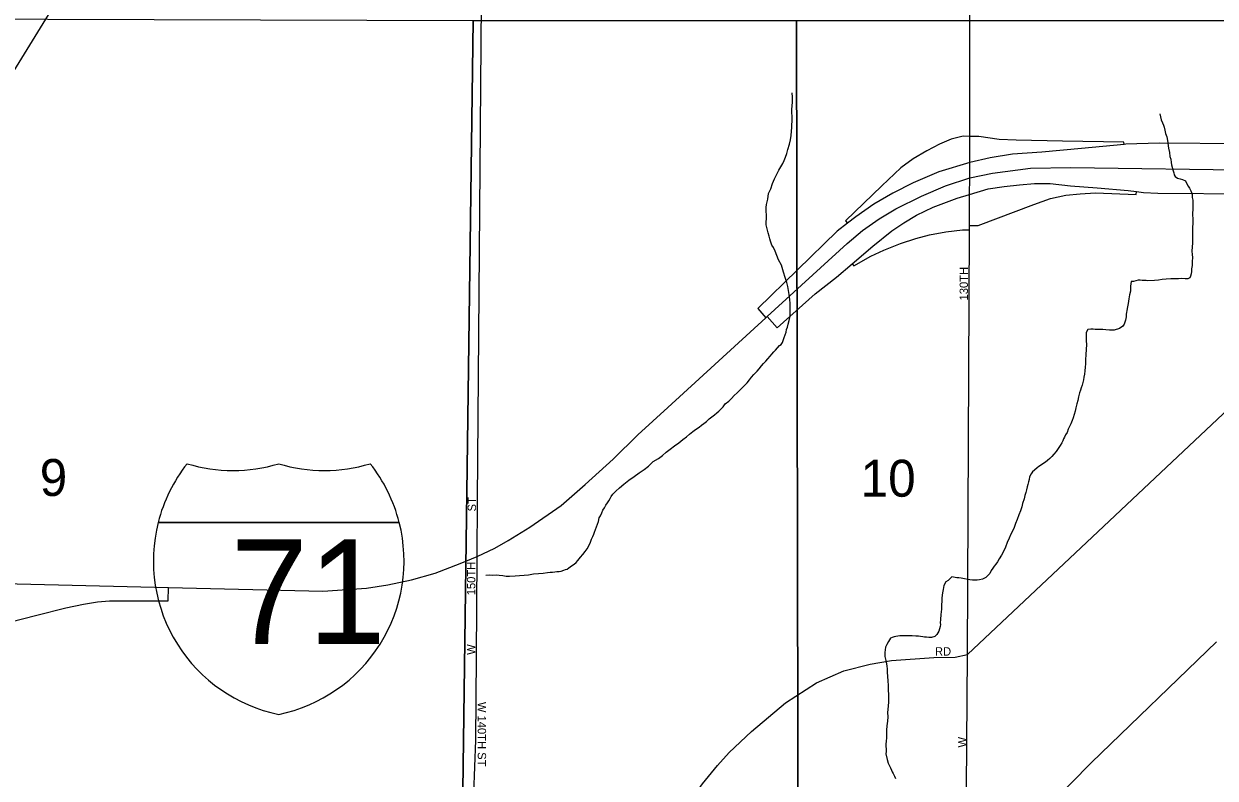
# Model space of a CAD drawing. Extents: x 2010165 to 2382125, y 1060529 to 1407316.
# Drawn here: x 2160411 to 2167540, y 1252344 to 1256857 of the extents above; entities that cross this region are included whole.
import ezdxf

# ---------------------------------------------------------------- set-up
doc = ezdxf.new("R2010")
doc.units = 0
for name, color, linetype in [('GM_X_City_Street', 7, 'Continuous'), ('GM_X_City_Street_Text', 7, 'Continuous'), ('GM_X_Interchange_Ramps', 7, 'Continuous'), ('GM_X_Interstate_Location', 7, 'Continuous'), ('GM_X_Interstate_Route', 7, 'Continuous'), ('GM_X_Interstate_Shield', 7, 'Continuous'), ('GM_X_Minor_River', 7, 'Continuous'), ('GM_X_Rail_Line', 7, 'Continuous'), ('GM_X_Section', 7, 'Continuous'), ('GM_X_Section_Text', 7, 'Continuous')]:
    doc.layers.add(name, color=color, linetype=linetype)

msp = doc.modelspace()

# ---------------------------------------------------------------- linework, layer by layer
at = {"layer": 'GM_X_City_Street'}
for points in [[(2166071.2, 1255936.5), (2166071.2, 1256027.5), (2166071.2, 1256184), (2166071.2, 1259184.4), (2166111.5, 1260738.7)], [(2163126.6, 1254005.4), (2163169.9, 1259468)], [(2166040.5, 1250681.1), (2166057.9, 1253083), (2166069.7, 1255624.9), (2166069.8, 1255651), (2166070.7, 1255836.5), (2166071.2, 1255936.5)], [(2166057.9, 1253083), (2167893.8, 1254811), (2168742.8, 1255624.6)], [(2163119.5, 1253069), (2163123.9, 1253670.5), (2163126.6, 1254005.4)], [(2163080.1, 1251612.9), (2163115.9, 1252571.4), (2163119.5, 1253069)], [(2163496.1, 1251603.3), (2163560.1, 1251610.6), (2163674.3, 1251644.6), (2163768.2, 1251685.6), (2163880.8, 1251752), (2164005.3, 1251828.2), (2164070.7, 1251871.8), (2164143.3, 1251927.4), (2164194.1, 1251973.4), (2164288.5, 1252079.1), (2164391, 1252196.9), (2164471.6, 1252308.8), (2164562.1, 1252418.7), (2164632.1, 1252497.1), (2164766.3, 1252622.7), (2164969.8, 1252795), (2165154.8, 1252913.2), (2165318.9, 1252985.5), (2165474.8, 1253026.5), (2165602.8, 1253047.8), (2165855.7, 1253064.7), (2165985, 1253068.5), (2166057.9, 1253083)]]:
    msp.add_lwpolyline(points, dxfattribs=at)
at = {"layer": 'GM_X_Interchange_Ramps'}
for points in [[(2166071.2, 1256184), (2166032, 1256184.4), (2165960.5, 1256166.7), (2165891.1, 1256137.5), (2165814.7, 1256096.9), (2165733.6, 1256049.4), (2165659.3, 1255994.9), (2165545.4, 1255887.9), (2165329, 1255678.3), (2165339.6, 1255664.6)], [(2166995.2, 1256136.2), (2166994.1, 1256148.8), (2166625.8, 1256155), (2166349.5, 1256160.3), (2166248.3, 1256166), (2166126.4, 1256183.4), (2166071.2, 1256184)], [(2167693.9, 1256139), (2167205.8, 1256144.2), (2167005.4, 1256137.1), (2166995.2, 1256136.2), (2166740.4, 1256112.3), (2166503, 1256089.5), (2166327.9, 1256077.6), (2166194.1, 1256056), (2166071.2, 1256027.5), (2165887, 1255971.7), (2165732.1, 1255906.6), (2165611.6, 1255843.4), (2165498.1, 1255777.8), (2165389.1, 1255703), (2165339.6, 1255664.6), (2165277.7, 1255616.6), (2164803.1, 1255154.2), (2164851.9, 1255098.8)], [(2164859.6, 1255105.9), (2164918.7, 1255039), (2165146.6, 1255240.9), (2165273.5, 1255341.8), (2165367.5, 1255421.5), (2165491, 1255526.2), (2165606.2, 1255618.4), (2165677.5, 1255666.7), (2165753.5, 1255712.8), (2165852.5, 1255761.1), (2165995.2, 1255814.1), (2166070.7, 1255836.5), (2166181.7, 1255869.4), (2166278.4, 1255883.2), (2166368.2, 1255894.7), (2166458, 1255901.6), (2166552.4, 1255901.6), (2166674.4, 1255887.8), (2166833.3, 1255876.3), (2167019.8, 1255860.2), (2167070.2, 1255853.9), (2167111.8, 1255848.6), (2167197, 1255844), (2167745, 1255839.5)], [(2166069.8, 1255651), (2166121.9, 1255650.6), (2166455.7, 1255777.2), (2166554.7, 1255811.8), (2166646.8, 1255832.5), (2166732, 1255839.4), (2166824.1, 1255846.3), (2167068.1, 1255837.1), (2167070.2, 1255853.9)], [(2165367.5, 1255421.5), (2165378.3, 1255408.8), (2165479.6, 1255466.4), (2165557.8, 1255503.2), (2165656.9, 1255542.3), (2165748.5, 1255572.5), (2165830.7, 1255594.2), (2165928.5, 1255613.6), (2166027.5, 1255625.2), (2166069.7, 1255624.9)], [(2160204.7, 1253258.2), (2160239.3, 1253258.7), (2160326.5, 1253277.1), (2160489.1, 1253318.8), (2160661.9, 1253362.2), (2160768.6, 1253385.2), (2160852, 1253399.7), (2160923, 1253405.4), (2161274.2, 1253404.6), (2161276.6, 1253485.1)]]:
    msp.add_lwpolyline(points, dxfattribs=at)
at = {"layer": 'GM_X_Interstate_Route'}
for points in [[(2166071.2, 1255936.5), (2166207.5, 1255962.9), (2166434.8, 1255993.9), (2166677, 1255998.5), (2167811.2, 1255980.9), (2168582.7, 1255980.9), (2168842.1, 1255993.4), (2169059.1, 1256004), (2169143.8, 1256008.8), (2169157.2, 1256009.6)], [(2160203.1, 1253510.5), (2161276.6, 1253485.1), (2162200.7, 1253463.3), (2162462.1, 1253480.9), (2162588.5, 1253501.2), (2162730.6, 1253529.4), (2162872.3, 1253571.2), (2163021.3, 1253628.8), (2163123.9, 1253670.5), (2163228.8, 1253720.2), (2163310.4, 1253766.5), (2163438.6, 1253845.5), (2163625.9, 1253975.5), (2163769.8, 1254100.3), (2163937.6, 1254253.3), (2164085.4, 1254398.1), (2164265.2, 1254561.1), (2164851.9, 1255098.8), (2164859.6, 1255105.9), (2165337.4, 1255543.7), (2165430.3, 1255619.9), (2165529.8, 1255690.6), (2165629.7, 1255750.8), (2165782.1, 1255827), (2165927, 1255888.3), (2166071.2, 1255936.5)]]:
    msp.add_lwpolyline(points, dxfattribs=at)
at = {"layer": 'GM_X_Interstate_Shield'}
for p, q in [((2161214.9, 1253873.8), (2162657.7, 1253873.8)), ((2162657.7, 1253873.8), (2161214.9, 1253873.8)), ((2162657.7, 1253873.8), (2161214.9, 1253873.8))]:
    msp.add_line(p, q, dxfattribs=at)
for centre, start, end in [((2162123.8, 1253643.9), 141.66896, 165.80665), ((2161662.3, 1255121.9), 253.00908, 286.99093), ((2162210.3, 1255121.9), 253.00908, 286.99093), ((2161748.8, 1253643.9), 14.19335, 38.33104), ((2162123.8, 1253643.9), 165.80665, 258.46304), ((2161748.8, 1253643.9), 281.53696, 14.19335)]:
    msp.add_arc(centre, 937.5, start, end, dxfattribs=at)
at = {"layer": 'GM_X_Minor_River'}
for points in [[(2164876.3, 1254869.3), (2164888.1, 1254881.6), (2164899.9, 1254893.9), (2164909.8, 1254904.1), (2164921.6, 1254918.4), (2164933.3, 1254932.6), (2164943.2, 1254938.8), (2164951, 1254951), (2164954.8, 1254963.2), (2164960.5, 1254981.3), (2164966.3, 1254995.5), (2164972, 1255011.6), (2164975.7, 1255027.8), (2164981.5, 1255041.9), (2164985.1, 1255060.1), (2164990.7, 1255082.2), (2164996.3, 1255108.4), (2164997.8, 1255132.6), (2164997.4, 1255158.6), (2164996.9, 1255184.7), (2164994.4, 1255208.8), (2164991.9, 1255236.8), (2164987.4, 1255260.8), (2164983, 1255284.8), (2164976.5, 1255308.8), (2164967.9, 1255338.7), (2164957.3, 1255370.6), (2164944.5, 1255412.5), (2164927.8, 1255444.3), (2164917.3, 1255470.2), (2164906.8, 1255496.1), (2164896.3, 1255518), (2164888, 1255533.8), (2164883.8, 1255545.8), (2164879.5, 1255557.8), (2164875.3, 1255571.7), (2164871, 1255587.7), (2164864.6, 1255607.7), (2164860.3, 1255623.6), (2164853.6, 1255655.6), (2164853.4, 1255669.7), (2164855, 1255691.8), (2164854.6, 1255711.8), (2164854.1, 1255735.9), (2164853.7, 1255758), (2164855.4, 1255776.1), (2164859.1, 1255792.2), (2164862.8, 1255808.3), (2164868.2, 1255842.6), (2164881.7, 1255870.9), (2164891.2, 1255901.2), (2164902.7, 1255929.5), (2164916.2, 1255957.9), (2164929.8, 1255982.2), (2164941.5, 1256002.5), (2164953.2, 1256020.8), (2164960.9, 1256039), (2164968.5, 1256059.2), (2164976.1, 1256081.4), (2164983.7, 1256105.7), (2164993.2, 1256137.9), (2164998.7, 1256164.1), (2165002.3, 1256188.3), (2165005.8, 1256214.5), (2165007.4, 1256236.6), (2165007, 1256254.6), (2165008.7, 1256272.7), (2165008.4, 1256290.8), (2165008.1, 1256306.8), (2165007.8, 1256322.9), (2165007.4, 1256342.9), (2165008.9, 1256369.1), (2165010.6, 1256387.1), (2165010.4, 1256399.2), (2165010.2, 1256409.2), (2165009.9, 1256423.3), (2165009.6, 1256441.3), (2165009.5, 1256445.3)], [(2167209.3, 1256318.8), (2167216, 1256282.8), (2167224.3, 1256264.9), (2167230.6, 1256251), (2167234.8, 1256239.1), (2167239.2, 1256221.1), (2167243.6, 1256201.1), (2167250, 1256181.1), (2167254.4, 1256159.1), (2167261.3, 1256113.1), (2167265.8, 1256087.1), (2167268.2, 1256063.1), (2167274.5, 1256047.1), (2167276.9, 1256027.1), (2167279.2, 1256013.1), (2167283.5, 1255999.2), (2167285.6, 1255989.2), (2167287.9, 1255977.2), (2167292.1, 1255965.2), (2167294.3, 1255953.2), (2167300.6, 1255943.3), (2167314.8, 1255933.5), (2167330.9, 1255929.8), (2167345, 1255926.1), (2167363.2, 1255918.4), (2167369.6, 1255900.4), (2167377.9, 1255886.6), (2167386.1, 1255874.7), (2167394.4, 1255858.8), (2167398.6, 1255848.8), (2167402.9, 1255836.9), (2167403.2, 1255818.8), (2167405.5, 1255802.8), (2167405.8, 1255786.8), (2167406.1, 1255768.7), (2167406.6, 1255744.6), (2167404.9, 1255726.5), (2167405.2, 1255710.5), (2167405.5, 1255694.4), (2167405.8, 1255678.4), (2167406.2, 1255660.3), (2167404.5, 1255642.2), (2167404.8, 1255624.2), (2167405.2, 1255606.1), (2167403.5, 1255588), (2167403.8, 1255570), (2167404.3, 1255545.9), (2167402.7, 1255523.8), (2167401.2, 1255497.7), (2167401.5, 1255477.6), (2167403.9, 1255459.6), (2167402.3, 1255435.5), (2167402.8, 1255411.4), (2167399.1, 1255391.2), (2167397.4, 1255375.2), (2167395.7, 1255361.1), (2167391.9, 1255347), (2167388.1, 1255336.8), (2167376.2, 1255330.6), (2167360.1, 1255332.3), (2167340, 1255333.9), (2167320, 1255331.5), (2167297.9, 1255331.1), (2167273.8, 1255330.6), (2167247.8, 1255330.1), (2167223.7, 1255327.7), (2167201.7, 1255323.2), (2167177.7, 1255320.8), (2167137.6, 1255320), (2167127.5, 1255321.8), (2167115.5, 1255321.6), (2167103.4, 1255321.4), (2167091.4, 1255323.1), (2167079.3, 1255322.9), (2167051.4, 1255316.4), (2167037.3, 1255316.1), (2167033.8, 1255287.9), (2167032.4, 1255257.8), (2167026.8, 1255235.6), (2167023.2, 1255211.5), (2167019.7, 1255183.3), (2167016.1, 1255163.1), (2167012.4, 1255143), (2167008.7, 1255130.9), (2167006.8, 1255120.8), (2167007.1, 1255104.8), (2167003.5, 1255084.6), (2166999.7, 1255072.5), (2166995.9, 1255060.4), (2166988.1, 1255048.2), (2166968.3, 1255033.8), (2166936.4, 1255025.1), (2166908.3, 1255024.6), (2166886.2, 1255026.2), (2166868.1, 1255027.9), (2166856.1, 1255027.6), (2166844, 1255027.4), (2166834, 1255029.2), (2166821.9, 1255029), (2166809.8, 1255030.8), (2166795.8, 1255030.5)], [(2166795.8, 1255030.5), (2166777.8, 1255028.1), (2166768.1, 1255009.9), (2166768.6, 1254983.8), (2166769, 1254959.7), (2166769.4, 1254937.7), (2166766.5, 1254879.4), (2166765.1, 1254847.3), (2166763.5, 1254823.2), (2166761.9, 1254803.1), (2166760.3, 1254780.9), (2166758.7, 1254760.8), (2166755, 1254742.7), (2166751.3, 1254726.6), (2166747.6, 1254710.4), (2166743.9, 1254694.3), (2166738.1, 1254680.2), (2166734.4, 1254666.1), (2166728.6, 1254649.9), (2166723.1, 1254625.7), (2166717.5, 1254603.5), (2166711.8, 1254583.3), (2166706.3, 1254559.1), (2166702.6, 1254539), (2166697, 1254518.8), (2166691.3, 1254500.6), (2166683.6, 1254484.4), (2166675.9, 1254464.2), (2166668.2, 1254448), (2166660.5, 1254431.8), (2166654.8, 1254411.6), (2166645.1, 1254397.4), (2166639.3, 1254383.2), (2166631.5, 1254373.1), (2166627.6, 1254363), (2166621.9, 1254350.8), (2166612.1, 1254334.6), (2166600.4, 1254316.3), (2166588.7, 1254298), (2166575, 1254281.7), (2166563.2, 1254267.4), (2166551.4, 1254257.1), (2166537.5, 1254244.8), (2166525.7, 1254234.6), (2166484, 1254207.7), (2166474.1, 1254201.5), (2166458.3, 1254187.1), (2166446.5, 1254176.9), (2166438.7, 1254164.7), (2166429, 1254146.4), (2166427.3, 1254130.3), (2166423.5, 1254116.2), (2166419.8, 1254100.1), (2166414.1, 1254085.9), (2166410.4, 1254069.8), (2166406.6, 1254053.7), (2166401, 1254035.5), (2166397.3, 1254015.4), (2166387.8, 1253987.1), (2166382.2, 1253966.9), (2166374.6, 1253942.7), (2166365, 1253918.4), (2166355.5, 1253892.1), (2166345.9, 1253867.9), (2166336.3, 1253843.6), (2166326.7, 1253821.3), (2166317, 1253803.1), (2166307.4, 1253778.8), (2166295.8, 1253754.5), (2166286.3, 1253726.2), (2166274.7, 1253703.9), (2166261.1, 1253677.6), (2166247.5, 1253655.2), (2166237.8, 1253639), (2166228, 1253624.8), (2166218.2, 1253612.5), (2166210.4, 1253600.3), (2166200.6, 1253586.1), (2166190.9, 1253567.8), (2166177.2, 1253553.6), (2166167.3, 1253545.3), (2166147.4, 1253534.9), (2166129.4, 1253530.6), (2166115.4, 1253528.3), (2166103.4, 1253528.1), (2166087.3, 1253527.8), (2166071.2, 1253529.4), (2166030.9, 1253538.7), (2166020.9, 1253540.5), (2166006.8, 1253542.3), (2165994.8, 1253542), (2165984.7, 1253543.8), (2165974.6, 1253545.7), (2165964.6, 1253547.5), (2165942.9, 1253527), (2165929, 1253518.7), (2165917.4, 1253496.4), (2165911.8, 1253472.2), (2165908.1, 1253452.1), (2165906.4, 1253438), (2165904.7, 1253419.9)], [(2163174.9, 1253558.3), (2163197, 1253560.8), (2163217.1, 1253559.1), (2163237.1, 1253559.5), (2163255.2, 1253557.9), (2163277.3, 1253556.3), (2163297.4, 1253552.6), (2163317.5, 1253553), (2163351.6, 1253553.7), (2163377.7, 1253556.2), (2163405.7, 1253558.7), (2163431.7, 1253561.2), (2163461.8, 1253565.8), (2163491.8, 1253568.4), (2163519.9, 1253570.9), (2163543.9, 1253573.4), (2163559.9, 1253575.7), (2163573.9, 1253576), (2163588, 1253578.3), (2163600, 1253580.5), (2163614, 1253580.8), (2163626, 1253583), (2163642, 1253587.3), (2163651.9, 1253591.5), (2163661.9, 1253593.7), (2163671.8, 1253601.9), (2163687.6, 1253614.3), (2163703.5, 1253624.6), (2163717.3, 1253634.9), (2163727.2, 1253645.2), (2163742.9, 1253665.5), (2163756.6, 1253681.8), (2163770.3, 1253700.2), (2163782, 1253716.4), (2163791.7, 1253734.7), (2163801.4, 1253754.9), (2163809.1, 1253773.2), (2163816.8, 1253789.4), (2163822.6, 1253803.5), (2163826.3, 1253815.6), (2163832.1, 1253831.8), (2163849.2, 1253880.3), (2163854.9, 1253900.5), (2163862.7, 1253912.7), (2163870.4, 1253930.9), (2163876.1, 1253947.1), (2163885.8, 1253961.3), (2163893.6, 1253977.5), (2163903.3, 1253991.7), (2163911.1, 1254003.9), (2163918.9, 1254016.1), (2163926.7, 1254028.3), (2163936.5, 1254042.5), (2163954.2, 1254060.9), (2163975.9, 1254081.4), (2164001.6, 1254102), (2164031.3, 1254126.6), (2164063, 1254149.3), (2164092.7, 1254169.9), (2164122.4, 1254190.6), (2164150.1, 1254211.2), (2164177.7, 1254237.8), (2164209.4, 1254256.5), (2164233.2, 1254275), (2164254.9, 1254293.5), (2164278.7, 1254312), (2164304.4, 1254332.6), (2164330.1, 1254351.1), (2164353.8, 1254369.6), (2164375.6, 1254386.1), (2164395.4, 1254402.5), (2164415.2, 1254417), (2164431, 1254429.3), (2164452.8, 1254443.8), (2164466.6, 1254456.1), (2164480.5, 1254466.4), (2164496.3, 1254478.7), (2164512.1, 1254493.1), (2164527.9, 1254505.4), (2164543.7, 1254517.8), (2164557.5, 1254530.1), (2164569.4, 1254540.3), (2164581.2, 1254552.6), (2164595, 1254564.9), (2164608.7, 1254583.2), (2164630.5, 1254599.7), (2164646.2, 1254616.1), (2164662, 1254632.4), (2164679.8, 1254648.8), (2164695.5, 1254665.2), (2164738.8, 1254710.1), (2164752.6, 1254726.5), (2164766.3, 1254742.8), (2164780, 1254759.1), (2164799.7, 1254779.6), (2164811.5, 1254793.8), (2164825.2, 1254810.1), (2164837, 1254824.4), (2164850.8, 1254838.7), (2164862.6, 1254853), (2164876.3, 1254869.3)], [(2165904.7, 1253419.9), (2165905.1, 1253401.8), (2165903.4, 1253381.7), (2165901.9, 1253355.6), (2165898.5, 1253323.4), (2165897.1, 1253293.3), (2165895.4, 1253273.2), (2165895.6, 1253263.2), (2165893.8, 1253251.1), (2165890.1, 1253237), (2165886.3, 1253222.8), (2165874.7, 1253202.6), (2165862.8, 1253190.3), (2165842.9, 1253185.9), (2165826.8, 1253185.6), (2165812.7, 1253187.3), (2165800.7, 1253187.1), (2165790.6, 1253188.9), (2165776.6, 1253190.6), (2165764.5, 1253192.4), (2165748.4, 1253194.1), (2165726.3, 1253195.7), (2165712.3, 1253195.4), (2165678.1, 1253194.8), (2165666.1, 1253194.6), (2165654.1, 1253194.3), (2165642, 1253194.1), (2165630, 1253191.9), (2165620, 1253189.7), (2165608.1, 1253185.4), (2165598.1, 1253181.2), (2165584.5, 1253160.9), (2165574.8, 1253142.6), (2165567, 1253128.4), (2165565.3, 1253112.3), (2165563.6, 1253096.2), (2165564, 1253072.2), (2165568.5, 1253048.2), (2165572.9, 1253028.2), (2165575.1, 1253014.2), (2165577.5, 1252998.2), (2165577.8, 1252978.1), (2165580.3, 1252952.1), (2165580.8, 1252926), (2165583.3, 1252897.9), (2165583.9, 1252869.8), (2165584.4, 1252843.8), (2165584.8, 1252821.7), (2165585.2, 1252799.6), (2165583.7, 1252773.5), (2165580.3, 1252737.3), (2165580.8, 1252711.2), (2165579.3, 1252685.1), (2165575.8, 1252656.9), (2165574.3, 1252630.8), (2165572.7, 1252606.7), (2165573.1, 1252584.6), (2165571.5, 1252564.5), (2165569.8, 1252546.4), (2165570.1, 1252532.4), (2165570.4, 1252518.3), (2165570.7, 1252502.3), (2165568.9, 1252488.2), (2165577.6, 1252454.3), (2165584, 1252434.3), (2165590.3, 1252416.4), (2165596.6, 1252404.5), (2165602.8, 1252390.5), (2165607, 1252380.6), (2165613.2, 1252370.7), (2165621.6, 1252354.8), (2165627.9, 1252340.8)]]:
    msp.add_lwpolyline(points, dxfattribs=at)
at = {"layer": 'GM_X_Rail_Line'}
for points in [[(2157316.2, 1251689), (2158791.8, 1254021.5), (2160167.7, 1256279.2), (2161406.7, 1258291), (2161940, 1259171.5)], [(2163899.7, 1249621.2), (2164579, 1250264.4), (2165263.2, 1250911.1), (2165635.3, 1251264.9), (2166051.9, 1251677.4), (2166800.4, 1252436.5), (2167547.9, 1253158.8)]]:
    msp.add_lwpolyline(points, dxfattribs=at)
at = {"layer": 'GM_X_Section'}
for points in [[(2157370.9, 1256894.4), (2163100.3, 1256876.5), (2163029.2, 1251527.1), (2157362.6, 1251549)], [(2163100.3, 1256876.5), (2165035.2, 1256877), (2165045.2, 1251526.2), (2163029.2, 1251527.1)], [(2165035.2, 1256877), (2168985.6, 1256877.9), (2168987.3, 1254287.1), (2168992.7, 1251699.5), (2168993.1, 1251524.5), (2165045.2, 1251526.2)]]:
    msp.add_lwpolyline(points, close=True, dxfattribs=at)

# ---------------------------------------------------------------- texts
at = {"layer": 'GM_X_City_Street_Text'}
for s, rotation, p in [('130TH', 90, (2166060.8, 1255202.3)), ('ST', 90, (2163117.3, 1253939.5)), ('150TH', 90, (2163112.9, 1253437.9)), ('W', 90, (2163112.9, 1253081.5)), ('RD', 0.00001, (2165863.5, 1253077.1)), ('W 140TH ST', 270, (2163127.3, 1252799.9)), ('W', 90, (2166052.1, 1252527.1))]:
    msp.add_text(s, height=50, rotation=rotation, dxfattribs=at).set_placement(p)
at = {"layer": 'GM_X_Interstate_Location'}
for s in ['-', '.', ',']:
    msp.add_text(s, height=1, dxfattribs=at).set_placement((2161936.1, 1253474.8))
msp.add_text('71', height=1, rotation=0.00001, dxfattribs=at).set_placement((2161731.9, 1253267.8))
at = {"layer": 'GM_X_Interstate_Shield'}
msp.add_text('71', height=625, dxfattribs=at).set_placement((2161647.6, 1253147.2))
at = {"layer": 'GM_X_Section_Text'}
for s, p in [('9', (2160506.5, 1254032.2)), ('10', (2165419.1, 1254027.8))]:
    msp.add_text(s, height=221, rotation=0.00001, dxfattribs=at).set_placement(p)

doc.saveas('drawing.dxf')
